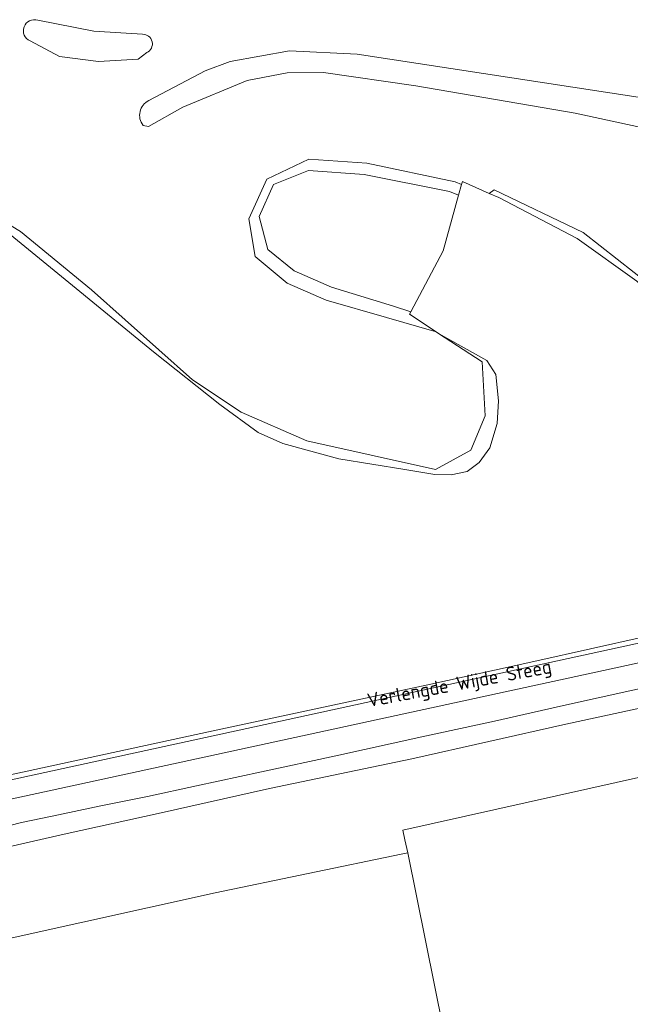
# Model space of a CAD drawing. Extents: x 184422 to 188298, y 343471 to 350189.
# Tile 297 of 513: x 187026 to 187105, y 347038 to 347167. Entities that reach past the tile are written whole.
import ezdxf
from ezdxf.enums import TextEntityAlignment as Align

# ---------------------------------------------------------------- set-up
doc = ezdxf.new("R2010")
doc.units = 0
for name, color, linetype, lineweight in [('B-WA-GR-FRUITTEELT-GV', 252, 'Continuous', 13), ('B-WA-GR-GRAS-GV', 252, 'Continuous', 13), ('B-WA-GR-GROENVOORZIENING-GV', 252, 'Continuous', 18), ('B-WA-GW-TALUD_KRUIN-G', 252, 'Continuous', 18), ('B-WA-IE-TERREINAFSCHEIDING_KUNSTMATIG_HEKWERK-G', 252, 'IE-TERREINAFSCHEIDING-KUNSTMATIG', 18), ('B-WA-OG-TOPOGRAFIE-T18', 252, 'Continuous', 18), ('B-WA-OG-WATER_MEER-GV', 252, 'Continuous', 18), ('B-WA-OG-WATER_SLOOT-GV', 252, 'Continuous', 18), ('B-WA-OG-WEG-GV', 252, 'Continuous', 18), ('B-WA-VH-VERHARDING_HALFVERHARDING_GRIND-GV', 252, 'Continuous', 18)]:
    doc.layers.add(name, color=color, linetype=linetype, lineweight=lineweight)
doc.styles.add('NLCS-ISO-M1000-T18', font='NLCS-ISO.ttf', dxfattribs={"height": 1.8})
doc.linetypes.add('IE-TERREINAFSCHEIDING-KUNSTMATIG', pattern='A,4,[82,NLCS.SHX,S=0.75,R=90,X=0,Y=0],4,-2', length=10)

msp = doc.modelspace()

# ---------------------------------------------------------------- linework, layer by layer
at = {"layer": 'B-WA-GR-FRUITTEELT-GV', "flags": 128}
msp.add_lwpolyline([(187207.878, 346838.476), (187187.1, 346906.655), (187185.071, 346905.956), (187184.008, 346974.468), (187184.14, 347043.391), (187183.442, 347084.064), (187179.445, 347083.33), (187178.413, 347083.191), (187167.924, 347081.479), (187075.689, 347060.864), (187075.97, 347059.605), (187076.342, 347057.885), (187083.316, 347023.323), (187094.182, 346968.514), (187103.924, 346920.335), (187109.651, 346893.036)], dxfattribs=at)
msp.add_lwpolyline([(187207.878, 346838.476), (187187.1, 346906.655), (187185.071, 346905.956), (187184.008, 346974.468), (187184.14, 347043.391), (187183.442, 347084.064), (187179.445, 347083.33), (187178.413, 347083.191), (187167.924, 347081.479), (187075.689, 347060.864), (187075.97, 347059.605), (187076.342, 347057.885), (187083.316, 347023.323), (187094.182, 346968.514), (187103.924, 346920.335), (187109.651, 346893.036)], dxfattribs=at)
msp.add_lwpolyline([(187207.878, 346838.476), (187187.1, 346906.655), (187185.071, 346905.956), (187184.008, 346974.468), (187184.14, 347043.391), (187183.442, 347084.064), (187179.445, 347083.33), (187178.413, 347083.191), (187167.924, 347081.479), (187075.689, 347060.864), (187075.97, 347059.605), (187076.342, 347057.885), (187083.316, 347023.323), (187094.182, 346968.514), (187103.924, 346920.335), (187109.651, 346893.036)], dxfattribs=at)
at = {"layer": 'B-WA-GR-GRAS-GV', "flags": 128}
for points in [[(187106.286, 347132.603), (187098.497, 347138.183), (187088.236, 347143.542), (187086.971, 347144.087), (187083.483, 347145.652), (187083.375, 347145.264), (187082.982, 347143.852), (187080.962, 347136.583), (187076.724, 347128.611), (187076.562, 347128.307), (187080.044, 347126.003), (187080.367, 347125.789), (187086.655, 347122.238), (187087.866, 347120.433), (187088.212, 347116.983), (187088.039, 347113.993), (187087.088, 347110.844), (187085.685, 347108.903), (187084.102, 347107.716), (187082.016, 347107.285), (187079.858, 347107.356), (187075.947, 347108.012), (187067.329, 347109.391), (187059.999, 347111.394), (187056.792, 347112.825), (187051.788, 347116.514), (187043.118, 347123.391), (187031.059, 347133.225), (187018.577, 347143.405)], [(187106.286, 347132.603), (187098.497, 347138.183), (187088.236, 347143.542), (187086.971, 347144.087), (187083.483, 347145.652), (187083.375, 347145.264), (187082.982, 347143.852), (187080.962, 347136.583), (187076.724, 347128.611), (187076.562, 347128.307), (187080.044, 347126.003), (187080.367, 347125.789), (187086.655, 347122.238), (187087.866, 347120.433), (187088.212, 347116.983), (187088.039, 347113.993), (187087.088, 347110.844), (187085.685, 347108.903), (187084.102, 347107.716), (187082.016, 347107.285), (187079.858, 347107.356), (187075.947, 347108.012), (187067.329, 347109.391), (187059.999, 347111.394), (187056.792, 347112.825), (187051.788, 347116.514), (187043.118, 347123.391), (187031.059, 347133.225), (187018.577, 347143.405)], [(187106.286, 347132.603), (187098.497, 347138.183), (187088.236, 347143.542), (187086.971, 347144.087), (187083.483, 347145.652), (187083.375, 347145.264), (187082.982, 347143.852), (187080.962, 347136.583), (187076.724, 347128.611), (187076.562, 347128.307), (187080.044, 347126.003), (187080.367, 347125.789), (187086.655, 347122.238), (187087.866, 347120.433), (187088.212, 347116.983), (187088.039, 347113.993), (187087.088, 347110.844), (187085.685, 347108.903), (187084.102, 347107.716), (187082.016, 347107.285), (187079.858, 347107.356), (187075.947, 347108.012), (187067.329, 347109.391), (187059.999, 347111.394), (187056.792, 347112.825), (187051.788, 347116.514), (187043.118, 347123.391), (187031.059, 347133.225), (187018.577, 347143.405)], [(186945.608, 347069.735), (186963.44, 347064.467), (186974.178, 347061.29), (186974.432, 347061.221), (186977.239, 347060.46), (186980.051, 347059.932), (186980.261, 347059.893), (186980.575, 347059.893), (186981.886, 347059.893), (186983.773, 347060.062), (186984.658, 347060.141), (186986.533, 347060.309), (186989.869, 347060.928), (186998.948, 347062.614), (187016.706, 347066.427), (187051.273, 347073.915), (187079.345, 347079.962), (187089.874, 347082.23), (187093.213, 347082.978), (187121.262, 347089.263)], [(186945.608, 347069.735), (186963.44, 347064.467), (186974.178, 347061.29), (186974.432, 347061.221), (186977.239, 347060.46), (186980.051, 347059.932), (186980.261, 347059.893), (186980.575, 347059.893), (186981.886, 347059.893), (186983.773, 347060.062), (186984.658, 347060.141), (186986.533, 347060.309), (186989.869, 347060.928), (186998.948, 347062.614), (187016.706, 347066.427), (187051.273, 347073.915), (187079.345, 347079.962), (187089.874, 347082.23), (187093.213, 347082.978), (187121.262, 347089.263)], [(186945.608, 347069.735), (186963.44, 347064.467), (186974.178, 347061.29), (186974.432, 347061.221), (186977.239, 347060.46), (186980.051, 347059.932), (186980.261, 347059.893), (186980.575, 347059.893), (186981.886, 347059.893), (186983.773, 347060.062), (186984.658, 347060.141), (186986.533, 347060.309), (186989.869, 347060.928), (186998.948, 347062.614), (187016.706, 347066.427), (187051.273, 347073.915), (187079.345, 347079.962), (187089.874, 347082.23), (187093.213, 347082.978), (187121.262, 347089.263)], [(187121.423, 347079.982), (187096.992, 347074.733), (187076.858, 347070.167), (187058.284, 347066.313), (187044.125, 347063.134), (187031.422, 347060.32), (187015.175, 347056.613), (187005.293, 347054.605), (186994.053, 347051.961), (186991.947, 347051.451), (186989.018, 347050.55), (186986.615, 347049.831), (186991.063, 347039.486), (186991.698, 347039.621), (187006.497, 347042.773), (187051.184, 347052.684), (187075.475, 347057.705), (187076.342, 347057.885), (187075.97, 347059.605), (187075.689, 347060.864), (187167.924, 347081.479)], [(187121.423, 347079.982), (187096.992, 347074.733), (187076.858, 347070.167), (187058.284, 347066.313), (187044.125, 347063.134), (187031.422, 347060.32), (187015.175, 347056.613), (187005.293, 347054.605), (186994.053, 347051.961), (186991.947, 347051.451), (186989.018, 347050.55), (186986.615, 347049.831), (186991.063, 347039.486), (186991.698, 347039.621), (187006.497, 347042.773), (187051.184, 347052.684), (187075.475, 347057.705), (187076.342, 347057.885), (187075.97, 347059.605), (187075.689, 347060.864), (187167.924, 347081.479)], [(187121.423, 347079.982), (187096.992, 347074.733), (187076.858, 347070.167), (187058.284, 347066.313), (187044.125, 347063.134), (187031.422, 347060.32), (187015.175, 347056.613), (187005.293, 347054.605), (186994.053, 347051.961), (186991.947, 347051.451), (186989.018, 347050.55), (186986.615, 347049.831), (186991.063, 347039.486), (186991.698, 347039.621), (187006.497, 347042.773), (187051.184, 347052.684), (187075.475, 347057.705), (187076.342, 347057.885), (187075.97, 347059.605), (187075.689, 347060.864), (187167.924, 347081.479)], [(187015.175, 347056.613), (187031.422, 347060.32), (187044.125, 347063.134), (187058.284, 347066.313), (187076.858, 347070.167), (187096.992, 347074.733), (187121.423, 347079.982)], [(187015.175, 347056.613), (187031.422, 347060.32), (187044.125, 347063.134), (187058.284, 347066.313), (187076.858, 347070.167), (187096.992, 347074.733), (187121.423, 347079.982)], [(187015.175, 347056.613), (187031.422, 347060.32), (187044.125, 347063.134), (187058.284, 347066.313), (187076.858, 347070.167), (187096.992, 347074.733), (187121.423, 347079.982)], [(187109.911, 347080.087), (187096.711, 347077.15), (187087.695, 347075.127), (187078.17, 347073.064), (187066.957, 347070.585), (187057.209, 347068.489), (187048.74, 347066.648), (187042.322, 347065.256), (187036.238, 347064.033), (187029.864, 347062.669), (187025.861, 347061.851), (187022.733, 347061.058)], [(187109.911, 347080.087), (187096.711, 347077.15), (187087.695, 347075.127), (187078.17, 347073.064), (187066.957, 347070.585), (187057.209, 347068.489), (187048.74, 347066.648), (187042.322, 347065.256), (187036.238, 347064.033), (187029.864, 347062.669), (187025.861, 347061.851), (187022.733, 347061.058)], [(187109.911, 347080.087), (187096.711, 347077.15), (187087.695, 347075.127), (187078.17, 347073.064), (187066.957, 347070.585), (187057.209, 347068.489), (187048.74, 347066.648), (187042.322, 347065.256), (187036.238, 347064.033), (187029.864, 347062.669), (187025.861, 347061.851), (187022.733, 347061.058)]]:
    msp.add_lwpolyline(points, dxfattribs=at)
at = {"layer": 'B-WA-GR-GROENVOORZIENING-GV'}
for points in [[(187027.993, 347166.71, 0.9705498), (187026.991, 347164.009)], [(187027.993, 347166.71, 0.9705498), (187026.991, 347164.009)], [(187027.993, 347166.71, 0.9705498), (187026.991, 347164.009)], [(187042.21, 347162.497, 0.834193), (187041.663, 347164.873)], [(187042.21, 347162.497, 0.834193), (187041.663, 347164.873)], [(187042.21, 347162.497, 0.834193), (187041.663, 347164.873)], [(187042.483, 347156.233, 0.4732719), (187041.741, 347152.962)], [(187042.483, 347156.233, 0.4732719), (187041.741, 347152.962)], [(187042.483, 347156.233, 0.4732719), (187041.741, 347152.962)]]:
    msp.add_lwpolyline(points, format="xyb", dxfattribs=at)
at = {"layer": 'B-WA-GR-GROENVOORZIENING-GV', "flags": 128}
for points in [[(187041.663, 347164.873), (187035.284, 347165.305), (187027.993, 347166.71)], [(187041.663, 347164.873), (187035.284, 347165.305), (187027.993, 347166.71)], [(187041.663, 347164.873), (187035.284, 347165.305), (187027.993, 347166.71)], [(187026.991, 347164.009), (187030.818, 347161.957), (187035.922, 347161.309), (187041.116, 347161.633), (187042.21, 347162.497)], [(187026.991, 347164.009), (187030.818, 347161.957), (187035.922, 347161.309), (187041.116, 347161.633), (187042.21, 347162.497)], [(187026.991, 347164.009), (187030.818, 347161.957), (187035.922, 347161.309), (187041.116, 347161.633), (187042.21, 347162.497)], [(187117.575, 347154.274), (187114.45, 347155.431), (187069.731, 347162.297), (187060.891, 347162.713), (187053.145, 347161.309), (187049.865, 347160.121), (187042.483, 347156.233)], [(187117.575, 347154.274), (187114.45, 347155.431), (187069.731, 347162.297), (187060.891, 347162.713), (187053.145, 347161.309), (187049.865, 347160.121), (187042.483, 347156.233)], [(187117.575, 347154.274), (187114.45, 347155.431), (187069.731, 347162.297), (187060.891, 347162.713), (187053.145, 347161.309), (187049.865, 347160.121), (187042.483, 347156.233)], [(187041.741, 347152.962), (187042.457, 347152.808), (187046.948, 347155.354), (187055.345, 347158.825), (187060.553, 347159.828), (187065.305, 347159.905), (187077.412, 347158.131), (187098.242, 347154.582), (187112.497, 347151.497), (187116.859, 347151.497)], [(187041.741, 347152.962), (187042.457, 347152.808), (187046.948, 347155.354), (187055.345, 347158.825), (187060.553, 347159.828), (187065.305, 347159.905), (187077.412, 347158.131), (187098.242, 347154.582), (187112.497, 347151.497), (187116.859, 347151.497)], [(187041.741, 347152.962), (187042.457, 347152.808), (187046.948, 347155.354), (187055.345, 347158.825), (187060.553, 347159.828), (187065.305, 347159.905), (187077.412, 347158.131), (187098.242, 347154.582), (187112.497, 347151.497), (187116.859, 347151.497)]]:
    msp.add_lwpolyline(points, dxfattribs=at)
for points in [[(187076.724, 347128.611), (187080.962, 347136.583), (187082.982, 347143.852), (187081.812, 347144.329), (187070.647, 347146.574), (187063.365, 347147.087), (187058.775, 347145.24), (187056.893, 347141.071), (187058.065, 347136.735), (187061.477, 347133.95), (187066.373, 347131.824), (187074.489, 347129.34)], [(187076.724, 347128.611), (187080.962, 347136.583), (187082.982, 347143.852), (187081.812, 347144.329), (187070.647, 347146.574), (187063.365, 347147.087), (187058.775, 347145.24), (187056.893, 347141.071), (187058.065, 347136.735), (187061.477, 347133.95), (187066.373, 347131.824), (187074.489, 347129.34)], [(187076.724, 347128.611), (187080.962, 347136.583), (187082.982, 347143.852), (187081.812, 347144.329), (187070.647, 347146.574), (187063.365, 347147.087), (187058.775, 347145.24), (187056.893, 347141.071), (187058.065, 347136.735), (187061.477, 347133.95), (187066.373, 347131.824), (187074.489, 347129.34)], [(186991.698, 347039.621), (186997.15, 347026.864), (187008.775, 346999.66), (187011.793, 346991.904), (187019.772, 346975.101), (187031.936, 346947.241), (187055.867, 346956.508), (187093.905, 346968.221), (187094.182, 346968.514), (187083.316, 347023.323), (187076.342, 347057.885), (187075.475, 347057.705), (187051.184, 347052.684), (187006.497, 347042.773)], [(186991.698, 347039.621), (186997.15, 347026.864), (187008.775, 346999.66), (187011.793, 346991.904), (187019.772, 346975.101), (187031.936, 346947.241), (187055.867, 346956.508), (187093.905, 346968.221), (187094.182, 346968.514), (187083.316, 347023.323), (187076.342, 347057.885), (187075.475, 347057.705), (187051.184, 347052.684), (187006.497, 347042.773)], [(186991.698, 347039.621), (186997.15, 347026.864), (187008.775, 346999.66), (187011.793, 346991.904), (187019.772, 346975.101), (187031.936, 346947.241), (187055.867, 346956.508), (187093.905, 346968.221), (187094.182, 346968.514), (187083.316, 347023.323), (187076.342, 347057.885), (187075.475, 347057.705), (187051.184, 347052.684), (187006.497, 347042.773)]]:
    msp.add_lwpolyline(points, close=True, dxfattribs=at)
at = {"layer": 'B-WA-GW-TALUD_KRUIN-G', "flags": 128}
msp.add_lwpolyline([(186986.615, 347049.831), (186989.018, 347050.55), (186991.947, 347051.451), (186994.053, 347051.961), (187005.293, 347054.605), (187015.175, 347056.613), (187031.422, 347060.32), (187044.125, 347063.134), (187058.284, 347066.313), (187076.858, 347070.167), (187096.992, 347074.733), (187121.423, 347079.982)], dxfattribs=at)
msp.add_lwpolyline([(186986.615, 347049.831), (186989.018, 347050.55), (186991.947, 347051.451), (186994.053, 347051.961), (187005.293, 347054.605), (187015.175, 347056.613), (187031.422, 347060.32), (187044.125, 347063.134), (187058.284, 347066.313), (187076.858, 347070.167), (187096.992, 347074.733), (187121.423, 347079.982)], dxfattribs=at)
msp.add_lwpolyline([(186986.615, 347049.831), (186989.018, 347050.55), (186991.947, 347051.451), (186994.053, 347051.961), (187005.293, 347054.605), (187015.175, 347056.613), (187031.422, 347060.32), (187044.125, 347063.134), (187058.284, 347066.313), (187076.858, 347070.167), (187096.992, 347074.733), (187121.423, 347079.982)], dxfattribs=at)
at = {"layer": 'B-WA-IE-TERREINAFSCHEIDING_KUNSTMATIG_HEKWERK-G', "flags": 128}
for points in [[(187051.184, 347052.684), (187075.475, 347057.705)], [(187051.184, 347052.684), (187075.475, 347057.705)], [(187051.184, 347052.684), (187075.475, 347057.705)], [(187075.475, 347057.705), (187076.342, 347057.885)], [(187075.475, 347057.705), (187076.342, 347057.885)], [(187075.475, 347057.705), (187076.342, 347057.885)], [(187006.497, 347042.773), (187051.184, 347052.684)], [(187006.497, 347042.773), (187051.184, 347052.684)], [(187006.497, 347042.773), (187051.184, 347052.684)]]:
    msp.add_lwpolyline(points, dxfattribs=at)
at = {"layer": 'B-WA-OG-WATER_MEER-GV'}
for points in [[(187026.991, 347164.009, -0.9705498), (187027.993, 347166.71)], [(187026.991, 347164.009, -0.9705498), (187027.993, 347166.71)], [(187026.991, 347164.009, -0.9705498), (187027.993, 347166.71)], [(187041.663, 347164.873, -0.834193), (187042.21, 347162.497)], [(187041.663, 347164.873, -0.834193), (187042.21, 347162.497)], [(187041.663, 347164.873, -0.834193), (187042.21, 347162.497)], [(187041.741, 347152.962, -0.4732719), (187042.483, 347156.233)], [(187041.741, 347152.962, -0.4732719), (187042.483, 347156.233)], [(187041.741, 347152.962, -0.4732719), (187042.483, 347156.233)]]:
    msp.add_lwpolyline(points, format="xyb", dxfattribs=at)
at = {"layer": 'B-WA-OG-WATER_MEER-GV', "flags": 128}
for points in [[(187027.993, 347166.71), (187035.284, 347165.305), (187041.663, 347164.873)], [(187027.993, 347166.71), (187035.284, 347165.305), (187041.663, 347164.873)], [(187027.993, 347166.71), (187035.284, 347165.305), (187041.663, 347164.873)], [(187042.21, 347162.497), (187041.116, 347161.633), (187035.922, 347161.309), (187030.818, 347161.957), (187026.991, 347164.009)], [(187042.21, 347162.497), (187041.116, 347161.633), (187035.922, 347161.309), (187030.818, 347161.957), (187026.991, 347164.009)], [(187042.21, 347162.497), (187041.116, 347161.633), (187035.922, 347161.309), (187030.818, 347161.957), (187026.991, 347164.009)], [(187042.483, 347156.233), (187049.865, 347160.121), (187053.145, 347161.309), (187060.891, 347162.713), (187069.731, 347162.297), (187114.45, 347155.431), (187117.575, 347154.274)], [(187042.483, 347156.233), (187049.865, 347160.121), (187053.145, 347161.309), (187060.891, 347162.713), (187069.731, 347162.297), (187114.45, 347155.431), (187117.575, 347154.274)], [(187042.483, 347156.233), (187049.865, 347160.121), (187053.145, 347161.309), (187060.891, 347162.713), (187069.731, 347162.297), (187114.45, 347155.431), (187117.575, 347154.274)], [(187116.859, 347151.497), (187112.497, 347151.497), (187098.242, 347154.582), (187077.412, 347158.131), (187065.305, 347159.905), (187060.553, 347159.828), (187055.345, 347158.825), (187046.948, 347155.354), (187042.457, 347152.808), (187041.741, 347152.962)], [(187116.859, 347151.497), (187112.497, 347151.497), (187098.242, 347154.582), (187077.412, 347158.131), (187065.305, 347159.905), (187060.553, 347159.828), (187055.345, 347158.825), (187046.948, 347155.354), (187042.457, 347152.808), (187041.741, 347152.962)], [(187116.859, 347151.497), (187112.497, 347151.497), (187098.242, 347154.582), (187077.412, 347158.131), (187065.305, 347159.905), (187060.553, 347159.828), (187055.345, 347158.825), (187046.948, 347155.354), (187042.457, 347152.808), (187041.741, 347152.962)], [(187018.577, 347143.405), (187025.721, 347139.105), (187034.976, 347131.477), (187048.205, 347119.703), (187054.555, 347115.47), (187063.154, 347111.766), (187079.944, 347107.982), (187084.591, 347110.53), (187086.443, 347115.027), (187086.069, 347122.053), (187080.367, 347125.789), (187080.044, 347126.003), (187073.54, 347127.854), (187065.655, 347130.147), (187060.584, 347132.364), (187056.389, 347135.82), (187055.552, 347140.767), (187057.912, 347145.949), (187063.395, 347148.559), (187070.999, 347148.048), (187082.518, 347145.591), (187083.375, 347145.264), (187083.483, 347145.652), (187086.971, 347144.087), (187087.633, 347144.529), (187099.275, 347138.972), (187110.388, 347130.241)], [(187018.577, 347143.405), (187025.721, 347139.105), (187034.976, 347131.477), (187048.205, 347119.703), (187054.555, 347115.47), (187063.154, 347111.766), (187079.944, 347107.982), (187084.591, 347110.53), (187086.443, 347115.027), (187086.069, 347122.053), (187080.367, 347125.789), (187080.044, 347126.003), (187073.54, 347127.854), (187065.655, 347130.147), (187060.584, 347132.364), (187056.389, 347135.82), (187055.552, 347140.767), (187057.912, 347145.949), (187063.395, 347148.559), (187070.999, 347148.048), (187082.518, 347145.591), (187083.375, 347145.264), (187083.483, 347145.652), (187086.971, 347144.087), (187087.633, 347144.529), (187099.275, 347138.972), (187110.388, 347130.241)], [(187018.577, 347143.405), (187025.721, 347139.105), (187034.976, 347131.477), (187048.205, 347119.703), (187054.555, 347115.47), (187063.154, 347111.766), (187079.944, 347107.982), (187084.591, 347110.53), (187086.443, 347115.027), (187086.069, 347122.053), (187080.367, 347125.789), (187080.044, 347126.003), (187073.54, 347127.854), (187065.655, 347130.147), (187060.584, 347132.364), (187056.389, 347135.82), (187055.552, 347140.767), (187057.912, 347145.949), (187063.395, 347148.559), (187070.999, 347148.048), (187082.518, 347145.591), (187083.375, 347145.264), (187083.483, 347145.652), (187086.971, 347144.087), (187087.633, 347144.529), (187099.275, 347138.972), (187110.388, 347130.241)]]:
    msp.add_lwpolyline(points, dxfattribs=at)
at = {"layer": 'B-WA-OG-WATER_SLOOT-GV', "flags": 128}
for points in [[(187080.044, 347126.003), (187076.562, 347128.307), (187076.724, 347128.611), (187074.489, 347129.34), (187066.373, 347131.824), (187061.477, 347133.95), (187058.065, 347136.735), (187056.893, 347141.071), (187058.775, 347145.24), (187063.365, 347147.087), (187070.647, 347146.574), (187081.812, 347144.329), (187082.982, 347143.852), (187083.375, 347145.264), (187082.518, 347145.591), (187070.999, 347148.048), (187063.395, 347148.559), (187057.912, 347145.949), (187055.552, 347140.767), (187056.389, 347135.82), (187060.584, 347132.364), (187065.655, 347130.147), (187073.54, 347127.854)], [(187080.044, 347126.003), (187076.562, 347128.307), (187076.724, 347128.611), (187074.489, 347129.34), (187066.373, 347131.824), (187061.477, 347133.95), (187058.065, 347136.735), (187056.893, 347141.071), (187058.775, 347145.24), (187063.365, 347147.087), (187070.647, 347146.574), (187081.812, 347144.329), (187082.982, 347143.852), (187083.375, 347145.264), (187082.518, 347145.591), (187070.999, 347148.048), (187063.395, 347148.559), (187057.912, 347145.949), (187055.552, 347140.767), (187056.389, 347135.82), (187060.584, 347132.364), (187065.655, 347130.147), (187073.54, 347127.854)], [(187080.044, 347126.003), (187076.562, 347128.307), (187076.724, 347128.611), (187074.489, 347129.34), (187066.373, 347131.824), (187061.477, 347133.95), (187058.065, 347136.735), (187056.893, 347141.071), (187058.775, 347145.24), (187063.365, 347147.087), (187070.647, 347146.574), (187081.812, 347144.329), (187082.982, 347143.852), (187083.375, 347145.264), (187082.518, 347145.591), (187070.999, 347148.048), (187063.395, 347148.559), (187057.912, 347145.949), (187055.552, 347140.767), (187056.389, 347135.82), (187060.584, 347132.364), (187065.655, 347130.147), (187073.54, 347127.854)], [(187130.905, 347115.086), (187123.352, 347118.467), (187110.388, 347130.241), (187099.275, 347138.972), (187087.633, 347144.529), (187086.971, 347144.087), (187088.236, 347143.542), (187098.497, 347138.183), (187106.286, 347132.603), (187116.173, 347123.889), (187122.679, 347118.374), (187125.293, 347116.923), (187129.259, 347115.293)], [(187130.905, 347115.086), (187123.352, 347118.467), (187110.388, 347130.241), (187099.275, 347138.972), (187087.633, 347144.529), (187086.971, 347144.087), (187088.236, 347143.542), (187098.497, 347138.183), (187106.286, 347132.603), (187116.173, 347123.889), (187122.679, 347118.374), (187125.293, 347116.923), (187129.259, 347115.293)], [(187130.905, 347115.086), (187123.352, 347118.467), (187110.388, 347130.241), (187099.275, 347138.972), (187087.633, 347144.529), (187086.971, 347144.087), (187088.236, 347143.542), (187098.497, 347138.183), (187106.286, 347132.603), (187116.173, 347123.889), (187122.679, 347118.374), (187125.293, 347116.923), (187129.259, 347115.293)], [(187088.039, 347113.993), (187088.212, 347116.983), (187087.866, 347120.433), (187086.655, 347122.238), (187080.367, 347125.789), (187086.069, 347122.053), (187086.443, 347115.027), (187084.591, 347110.53), (187079.944, 347107.982), (187063.154, 347111.766), (187054.555, 347115.47), (187048.205, 347119.703), (187034.976, 347131.477), (187025.721, 347139.105), (187018.577, 347143.405), (187031.059, 347133.225), (187043.118, 347123.391), (187051.788, 347116.514), (187056.792, 347112.825), (187059.999, 347111.394), (187067.329, 347109.391), (187075.947, 347108.012), (187079.858, 347107.356), (187082.016, 347107.285), (187084.102, 347107.716), (187085.685, 347108.903), (187087.088, 347110.844)], [(187088.039, 347113.993), (187088.212, 347116.983), (187087.866, 347120.433), (187086.655, 347122.238), (187080.367, 347125.789), (187086.069, 347122.053), (187086.443, 347115.027), (187084.591, 347110.53), (187079.944, 347107.982), (187063.154, 347111.766), (187054.555, 347115.47), (187048.205, 347119.703), (187034.976, 347131.477), (187025.721, 347139.105), (187018.577, 347143.405), (187031.059, 347133.225), (187043.118, 347123.391), (187051.788, 347116.514), (187056.792, 347112.825), (187059.999, 347111.394), (187067.329, 347109.391), (187075.947, 347108.012), (187079.858, 347107.356), (187082.016, 347107.285), (187084.102, 347107.716), (187085.685, 347108.903), (187087.088, 347110.844)], [(187088.039, 347113.993), (187088.212, 347116.983), (187087.866, 347120.433), (187086.655, 347122.238), (187080.367, 347125.789), (187086.069, 347122.053), (187086.443, 347115.027), (187084.591, 347110.53), (187079.944, 347107.982), (187063.154, 347111.766), (187054.555, 347115.47), (187048.205, 347119.703), (187034.976, 347131.477), (187025.721, 347139.105), (187018.577, 347143.405), (187031.059, 347133.225), (187043.118, 347123.391), (187051.788, 347116.514), (187056.792, 347112.825), (187059.999, 347111.394), (187067.329, 347109.391), (187075.947, 347108.012), (187079.858, 347107.356), (187082.016, 347107.285), (187084.102, 347107.716), (187085.685, 347108.903), (187087.088, 347110.844)]]:
    msp.add_lwpolyline(points, close=True, dxfattribs=at)
at = {"layer": 'B-WA-OG-WEG-GV', "flags": 128}
for points in [[(187209.385, 347109.44), (187215.119, 347110.785), (187214.937, 347111.562), (187207.075, 347109.466), (187204.866, 347107.598), (187204.581, 347107.313), (187204.511, 347107.298), (187198.769, 347106.042), (187195.865, 347105.407), (187184.462, 347102.986), (187152.414, 347096.181), (187121.262, 347089.263), (187093.213, 347082.978), (187089.874, 347082.23), (187079.345, 347079.962), (187051.273, 347073.915), (187016.706, 347066.427), (186998.948, 347062.614), (186989.869, 347060.928), (186986.533, 347060.309), (186984.658, 347060.141), (186983.773, 347060.062), (186981.886, 347059.893), (186980.575, 347059.893)], [(187209.385, 347109.44), (187215.119, 347110.785), (187214.937, 347111.562), (187207.075, 347109.466), (187204.866, 347107.598), (187204.581, 347107.313), (187204.511, 347107.298), (187198.769, 347106.042), (187195.865, 347105.407), (187184.462, 347102.986), (187152.414, 347096.181), (187121.262, 347089.263), (187093.213, 347082.978), (187089.874, 347082.23), (187079.345, 347079.962), (187051.273, 347073.915), (187016.706, 347066.427), (186998.948, 347062.614), (186989.869, 347060.928), (186986.533, 347060.309), (186984.658, 347060.141), (186983.773, 347060.062), (186981.886, 347059.893), (186980.575, 347059.893)], [(187209.385, 347109.44), (187215.119, 347110.785), (187214.937, 347111.562), (187207.075, 347109.466), (187204.866, 347107.598), (187204.581, 347107.313), (187204.511, 347107.298), (187198.769, 347106.042), (187195.865, 347105.407), (187184.462, 347102.986), (187152.414, 347096.181), (187121.262, 347089.263), (187093.213, 347082.978), (187089.874, 347082.23), (187079.345, 347079.962), (187051.273, 347073.915), (187016.706, 347066.427), (186998.948, 347062.614), (186989.869, 347060.928), (186986.533, 347060.309), (186984.658, 347060.141), (186983.773, 347060.062), (186981.886, 347059.893), (186980.575, 347059.893)], [(186996.185, 347061.341), (187010.913, 347064.543), (187023.491, 347067.21), (187205.921, 347106.951)], [(186996.185, 347061.341), (187010.913, 347064.543), (187023.491, 347067.21), (187205.921, 347106.951)], [(186996.185, 347061.341), (187010.913, 347064.543), (187023.491, 347067.21), (187205.921, 347106.951)], [(187213.015, 347105.857), (187165.761, 347095.594), (187024.231, 347064.855), (187011.586, 347061.983), (186990.251, 347057.576)], [(187213.015, 347105.857), (187165.761, 347095.594), (187024.231, 347064.855), (187011.586, 347061.983), (186990.251, 347057.576)], [(187213.015, 347105.857), (187165.761, 347095.594), (187024.231, 347064.855), (187011.586, 347061.983), (186990.251, 347057.576)], [(187022.733, 347061.058), (187025.861, 347061.851), (187029.864, 347062.669), (187036.238, 347064.033), (187042.322, 347065.256), (187048.74, 347066.648), (187057.209, 347068.489), (187066.957, 347070.585), (187078.17, 347073.064), (187087.695, 347075.127), (187096.711, 347077.15), (187109.911, 347080.087)], [(187022.733, 347061.058), (187025.861, 347061.851), (187029.864, 347062.669), (187036.238, 347064.033), (187042.322, 347065.256), (187048.74, 347066.648), (187057.209, 347068.489), (187066.957, 347070.585), (187078.17, 347073.064), (187087.695, 347075.127), (187096.711, 347077.15), (187109.911, 347080.087)], [(187022.733, 347061.058), (187025.861, 347061.851), (187029.864, 347062.669), (187036.238, 347064.033), (187042.322, 347065.256), (187048.74, 347066.648), (187057.209, 347068.489), (187066.957, 347070.585), (187078.17, 347073.064), (187087.695, 347075.127), (187096.711, 347077.15), (187109.911, 347080.087)]]:
    msp.add_lwpolyline(points, dxfattribs=at)
at = {"layer": 'B-WA-VH-VERHARDING_HALFVERHARDING_GRIND-GV', "flags": 128}
for points in [[(187205.921, 347106.951), (187023.491, 347067.21), (187010.913, 347064.543), (186996.185, 347061.341)], [(187205.921, 347106.951), (187023.491, 347067.21), (187010.913, 347064.543), (186996.185, 347061.341)], [(187205.921, 347106.951), (187023.491, 347067.21), (187010.913, 347064.543), (186996.185, 347061.341)], [(186990.251, 347057.576), (187011.586, 347061.983), (187024.231, 347064.855), (187165.761, 347095.594), (187213.015, 347105.857)], [(186990.251, 347057.576), (187011.586, 347061.983), (187024.231, 347064.855), (187165.761, 347095.594), (187213.015, 347105.857)], [(186990.251, 347057.576), (187011.586, 347061.983), (187024.231, 347064.855), (187165.761, 347095.594), (187213.015, 347105.857)]]:
    msp.add_lwpolyline(points, dxfattribs=at)

# ---------------------------------------------------------------- texts
at = {"layer": 'B-WA-OG-TOPOGRAFIE-T18', "style": 'NLCS-ISO-M1000-T18'}
msp.add_text('Verlengde Wijde Steeg', height=1.8, rotation=10.6, dxfattribs=at).set_placement((187083.125, 347079.796), align=Align.MIDDLE)
msp.add_text('Verlengde Wijde Steeg', height=1.8, rotation=10.6, dxfattribs=at).set_placement((187083.125, 347079.796), align=Align.MIDDLE)
msp.add_text('Verlengde Wijde Steeg', height=1.8, rotation=10.6, dxfattribs=at).set_placement((187083.125, 347079.796), align=Align.MIDDLE)

doc.saveas('drawing.dxf')
